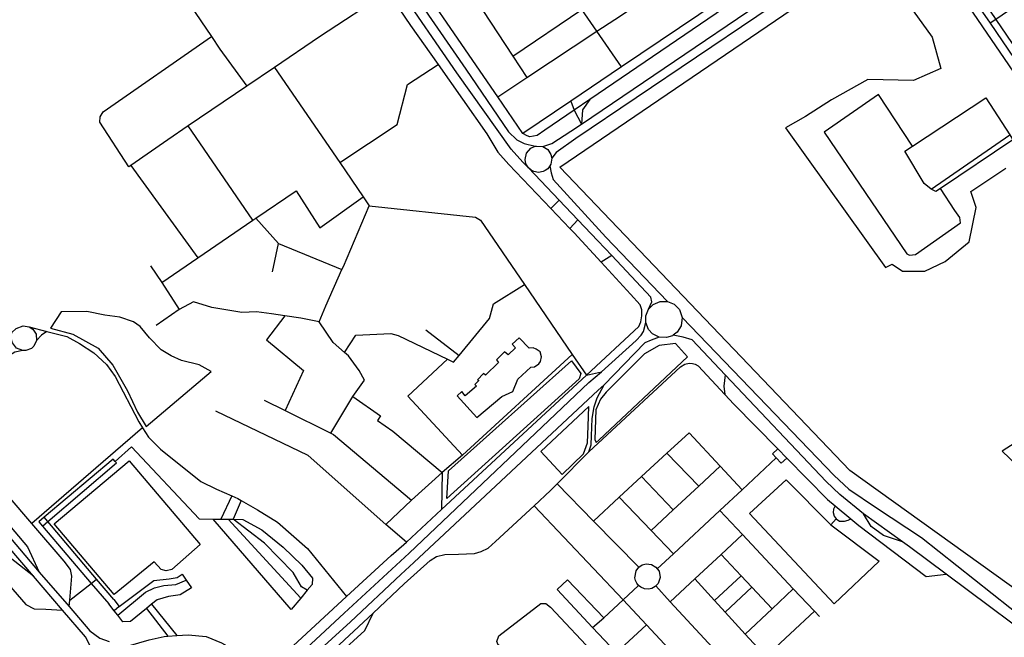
# Model space of a CAD drawing. Header units: millimetres. Extents: x 664923 to 767831, y 3118803 to 3207600.
# Tile 393 of 422: x 744563 to 746594, y 3150657 to 3151933. Entities that reach past the tile are written whole.
import ezdxf

# ---------------------------------------------------------------- set-up
doc = ezdxf.new("R2010")
doc.units = ezdxf.units.MM
for name, color, linetype in [('buildings', 5, 'Continuous'), ('parks', 8, 'Continuous'), ('roads_2', 2, 'Continuous'), ('roads_3', 3, 'Continuous')]:
    doc.layers.add(name, color=color, linetype=linetype)

msp = doc.modelspace()

# ---------------------------------------------------------------- linework, layer by layer
at = {"layer": 'buildings'}
for points in [[(745465.48, 3151156.09), (745505.54, 3151111.04), (745557.12, 3151154.2), (745579.81, 3151164.49), (745590.08, 3151190.02), (745617.23, 3151214.95), (745625.01, 3151215.46), (745633.66, 3151222.06), (745636.91, 3151226.69), (745638.98, 3151236.65), (745636.38, 3151246.52), (745628.53, 3151252.42), (745622.13, 3151255.23), (745613.56, 3151254.1), (745593.06, 3151275.88), (745578.84, 3151262.49), (745585.87, 3151254.79), (745570.59, 3151240.23), (745563.14, 3151246.78), (745546.32, 3151229.92), (745550.49, 3151224.87), (745523.75, 3151198.76), (745519.78, 3151201.72), (745507.13, 3151188.62), (745509.58, 3151187.15), (745501.92, 3151179.09), (745504.82, 3151175.89), (745481.7, 3151156.11), (745475.16, 3151164.52), (745465.48, 3151156.09)], [(744633.79, 3150891.39), (744788.21, 3151021.25), (744934.74, 3150848.7), (744876.53, 3150797.11), (744865.13, 3150794.6), (744854.39, 3150797.16), (744839.81, 3150813.06), (744757.47, 3150745.83), (744633.79, 3150891.39)]]:
    msp.add_lwpolyline(points, close=True, dxfattribs=at)
at = {"layer": 'parks'}
for points in [[(746694.13, 3150700.89), (746275.06, 3151001.93), (745676.78, 3151627.99), (745676.78, 3151627.99), (746309.18, 3152058.74)], [(746406.27, 3151951), (746445.11, 3151896.51), (746463.04, 3151831.92), (746406.48, 3151806.94), (746312.54, 3151809.13), (746237.67, 3151766.87), (746184, 3151732.92), (746142.66, 3151709.4), (746349.03, 3151421.02), (746362.83, 3151427.79), (746384.04, 3151413.44), (746430.06, 3151413.47), (746471.94, 3151433.31), (746521.64, 3151474.1), (746535.92, 3151544.98), (746525.19, 3151577.43), (746597.09, 3151625.99)], [(746616.45, 3151058.56), (746589.38, 3151041.35), (746694.2, 3150941.81)]]:
    msp.add_lwpolyline(points, dxfattribs=at)
for points in [[(744823.5, 3151092.29), (744957.5, 3151205.82), (744932.55, 3151219.93), (744896.19, 3151228.67), (744875.32, 3151238.52), (744854.78, 3151250.75), (744830.41, 3151275.55), (744811.24, 3151298.89), (744797.53, 3151308.48), (744769.5, 3151318.19), (744738.39, 3151322.67), (744700.86, 3151330.2), (744648, 3151329.5), (744626.03, 3151295.82), (744672.02, 3151282.94), (744724.32, 3151253.96), (744754.86, 3151219.4), (744784.98, 3151165.84), (744805.37, 3151122.36), (744823.5, 3151092.29)], [(745882, 3151259.7), (745851.66, 3151242.26), (745772.4, 3151163.18), (745760.8, 3151148.97), (745751.5, 3151127), (745749.45, 3151065.4), (745752.2, 3151059.3), (745758.27, 3151064.87), (745940.79, 3151236.31), (745915.93, 3151264.2), (745882, 3151259.7)], [(745444.02, 3150943.95), (745447.28, 3151000.97), (745700.81, 3151228.39), (745720.45, 3151201.91), (745716.85, 3151191.08), (745444.02, 3150943.95)], [(745638.12, 3151040.82), (745682.18, 3150993.21), (745725.55, 3151036.26), (745734.37, 3151058.45), (745735.78, 3151093.29), (745737.08, 3151133.56), (745638.12, 3151040.82)]]:
    msp.add_lwpolyline(points, close=True, dxfattribs=at)
at = {"layer": 'roads_2'}
for points in [[(745641.8, 3151670.45), (745660.74, 3151677.15), (745699.64, 3151702.11), (745721.56, 3151716.98), (746278.4, 3152094.88), (746325.44, 3152129.42), (746335.71, 3152140.07), (746346.81, 3152159.13)], [(746432.42, 3152152.59), (746432.03, 3152130.27), (746436.32, 3152115.04), (746533.62, 3151970.95), (746564.8, 3151925.06), (746700.32, 3151725.62), (746712.67, 3151715.85)], [(746376.9, 3152121.13), (746353.95, 3152118.11), (746332.59, 3152107.81), (745709.84, 3151687.03), (745669.16, 3151658.1), (745660.44, 3151646.7)], [(746692.2, 3151701.6), (746686.48, 3151717.18), (746521.91, 3151959.06), (746419.11, 3152106.27), (746406.49, 3152115.4), (746390.15, 3152121.41)], [(745897.26, 3151276.02), (745882.22, 3151276.85), (745868.39, 3151283.63), (745860, 3151292.67), (745854.22, 3151307.45), (745854.53, 3151321.32), (745860.16, 3151334.61), (745869.86, 3151344.49), (745883.79, 3151350.57), (745899.13, 3151350.72), (745913.19, 3151344.89), (745923.96, 3151333.85), (745929.68, 3151317.61), (745927.49, 3151300.25), (745919.36, 3151287.35), (745910.73, 3151280.91), (745909.34, 3151279.89), (745897.26, 3151276.02)], [(745736.74, 3151183.59), (745762.96, 3151205.4), (745834.6, 3151270.03), (745845.1, 3151281.28), (745849.89, 3151288.85), (745854.22, 3151307.45)], [(744711.14, 3150622.16), (744708.22, 3150639.59), (744698.22, 3150657.98), (744650.99, 3150713.2), (744591.06, 3150783.26), (744401.14, 3151005.28), (744282.09, 3151144.46), (744268.22, 3151160.67), (744205.68, 3151224.92), (744177.34, 3151242.97), (744120.12, 3151262.2), (744067.51, 3151274.73), (744021.49, 3151274.24), (743990.5, 3151269.21)], [(745882.22, 3151276.85), (745865.45, 3151271), (745852.11, 3151265.25), (745768.26, 3151178.68), (745756.09, 3151167.29)], [(745366.12, 3150831.03), (745736.74, 3151183.59)], [(745756.09, 3151167.29), (745376.13, 3150811.93)], [(744413.79, 3151015.61), (744602.8, 3150791.38), (744664.96, 3150720.45), (744707.26, 3150670.75), (744727.82, 3150655.39), (744747.39, 3150648.58)], [(745339.11, 3150806.03), (745366.12, 3150831.03)], [(744930.32, 3150426.41), (745231.92, 3150706.81), (745339.11, 3150806.03)], [(745376.13, 3150811.93), (745349.25, 3150786.8)], [(745349.25, 3150786.8), (745245, 3150689.29), (744944.59, 3150414.91)], [(744765.97, 3150625.07), (744773.07, 3150630.42), (744787.35, 3150639.36), (744829.43, 3150652.05), (744860.66, 3150658.91), (744868.52, 3150659.42), (744886.87, 3150660.59), (744909.95, 3150662.07), (744947.03, 3150658.89), (744978.66, 3150646.07), (745011.65, 3150627.36), (745041, 3150600.25), (745049.38, 3150585.72), (745052.81, 3150571.45)]]:
    msp.add_lwpolyline(points, dxfattribs=at)
at = {"layer": 'roads_3'}
for points in [[(744475.73, 3153135.86), (744650.27, 3152894.63), (744659.9, 3152881.31), (744695.58, 3152832), (744776.41, 3152719.34), (744853.33, 3152621.55), (744936.79, 3152517.45), (744962.81, 3152484.99), (745037.97, 3152391.34), (745091.39, 3152323.72), (745106.55, 3152304.53), (745199.13, 3152170.52), (745214.21, 3152148.77), (745322.23, 3151989.85), (745369.21, 3151920.72), (745425.94, 3151839.75), (745526.13, 3151696.75), (745548.85, 3151659.26), (745571.66, 3151633.16), (745658.35, 3151542.46), (745697.41, 3151501.61), (745706.28, 3151492.32), (745762.42, 3151431.52), (745822.97, 3151365.95)], [(745860.16, 3151334.61), (745866.89, 3151349.67), (745864.49, 3151359.78), (745784.41, 3151445.25), (745755.7, 3151475.88), (745714.43, 3151519.18), (745675.46, 3151560.06), (745612.33, 3151626.3), (745600.67, 3151638.29), (745576.49, 3151665.34), (745464.76, 3151823.01), (745341.73, 3152002.69), (745312.7, 3152045.08), (745219.52, 3152185.29), (745146.83, 3152294.74), (745138.4, 3152307.45), (745113.39, 3152338.63), (744889.93, 3152617.28), (744782.52, 3152756.72), (744692.39, 3152880.52), (744679.69, 3152898.04), (744609.24, 3152997.97), (744572.73, 3153049.78), (744548.4, 3153084.28)], [(744827.48, 3152761.96), (744829.96, 3152738.66), (744837.62, 3152717.69), (744858.05, 3152688.65), (744906.71, 3152628.63), (745007.88, 3152503.88), (745049.26, 3152450.1), (745119.38, 3152358.93), (745152.08, 3152316.43), (745160.5, 3152303.96), (745187.76, 3152263.59), (745327.77, 3152056.29), (745482.83, 3151830.18), (745571.07, 3151701.2), (745588.37, 3151684.14), (745603.11, 3151676.6), (745626.31, 3151671.08)], [(745113.39, 3152338.63), (745091.39, 3152323.72), (745043.52, 3152291.29), (745017.42, 3152273.6), (744804.07, 3152124.82), (744958.23, 3151897.84), (744975.82, 3151871.95), (745031.51, 3151795.28)], [(745300.16, 3152285.03), (745383.59, 3152157.48), (745410.49, 3152116.41), (745580.27, 3151857), (745609.02, 3151813.1)], [(745548.93, 3151773.33), (745609.02, 3151813.1), (745753.33, 3151908.61), (745790.28, 3151933.07), (745893.99, 3152001.7), (745941.22, 3152032.96), (745991.55, 3152066.27), (746080.18, 3152124.93), (746127.91, 3152156.53), (746179.01, 3152190.34), (746223.96, 3152220.09), (746292.87, 3152265.7)], [(747062.02, 3152269.59), (746944.14, 3152185.09), (746576.78, 3151933.15), (746564.8, 3151925.06)], [(745804.04, 3151834.91), (745753.33, 3151908.61), (745722.47, 3151953.45), (745691.96, 3151997.78), (745666.85, 3152034.26), (745580.81, 3152159.26), (745547.09, 3152208.27), (745518.06, 3152250.44)], [(746552.98, 3152232.9), (746459.6, 3152167.78), (746451.2, 3152150.99), (746447.73, 3152127.19), (746455.2, 3152112.32), (746576.78, 3151933.15), (746708.72, 3151738.74), (746717.12, 3151736.55), (746725, 3151739.49), (746779.11, 3151776.36), (747048.85, 3151960.16), (747345.64, 3152162.4), (747454.42, 3152236.52)], [(746336.38, 3152197.84), (746240.99, 3152130), (745804.04, 3151834.91), (745699.61, 3151764.39), (745600.8, 3151697.67)], [(746210.89, 3152089.59), (745739.1, 3151767.81), (745706.69, 3151745.7), (745646.15, 3151704.42), (745630.05, 3151693.35), (745615.23, 3151690.72), (745609.65, 3151692.63), (745600.8, 3151697.67), (745548.93, 3151773.33), (745317.13, 3152111.53)], [(745341.73, 3152002.69), (745322.23, 3151989.85), (745180.9, 3151896.79), (745088.57, 3151834.06), (745031.51, 3151795.28), (744910.48, 3151713.04), (744868.35, 3151684.4), (744791.8, 3151631.31), (744787.52, 3151628.34), (744727.89, 3151720.99), (744728.69, 3151731.63), (744735.08, 3151742.4), (744958.23, 3151897.84)], [(745580.27, 3151857), (745722.47, 3151953.45)], [(745222.92, 3151637.39), (745341.73, 3151715.81), (745362.99, 3151798.45), (745425.94, 3151839.75)], [(745088.57, 3151834.06), (745222.92, 3151637.39), (745271.36, 3151566.47), (745283.72, 3151548.37), (745502.88, 3151524.51), (745513.57, 3151518.56), (745604.01, 3151385.82), (745702.56, 3151241.21), (745731.76, 3151198.34), (745762.96, 3151205.4)], [(746404.46, 3151671.09), (746334.28, 3151778.29), (746222.73, 3151700.29)], [(745699.61, 3151764.39), (745706.69, 3151745.7), (745721.56, 3151716.98)], [(745739.1, 3151767.81), (745723.58, 3151746.64), (745721.56, 3151716.98)], [(746388.89, 3151660.77), (746404.46, 3151671.09), (746555.83, 3151771.3)], [(746555.83, 3151771.3), (746605.21, 3151694.67), (746611.91, 3151684.73), (746628.52, 3151660.13)], [(745043.93, 3151518.5), (744910.48, 3151713.04)], [(746222.73, 3151700.29), (746393.23, 3151448.7), (746398.3, 3151446.61), (746410.68, 3151447.82), (746503.45, 3151513.36), (746502.59, 3151524.1), (746491.79, 3151538.43), (746462.38, 3151583.8)], [(746443.32, 3151582.62), (746605.21, 3151694.67)], [(746611.91, 3151684.73), (746462.38, 3151583.8), (746453.04, 3151577.54), (746443.32, 3151582.62)], [(745612.33, 3151626.3), (745607.1, 3151635.02), (745605.42, 3151643.76), (745608.34, 3151656.78), (745617.11, 3151666.89), (745626.31, 3151671.08), (745629.14, 3151671.63), (745641.8, 3151670.45), (745651.94, 3151664.37), (745658.78, 3151654.08), (745660.44, 3151646.7), (745658.38, 3151633.88), (745656.25, 3151630.76), (745652.16, 3151624.8), (745646.98, 3151620.87), (745642.46, 3151618.73), (745633.11, 3151617.06), (745623.12, 3151618.87), (745617.87, 3151621.53), (745612.33, 3151626.3)], [(746443.32, 3151582.62), (746428.6, 3151594.33), (746388.89, 3151660.77)], [(744791.8, 3151631.31), (744929.87, 3151440.6)], [(745656.25, 3151630.76), (745659.18, 3151616.29), (745663.56, 3151602.45), (745772.18, 3151483.46), (745899.13, 3151350.72)], [(744664.96, 3150720.45), (744666.14, 3150733.96), (744670.5, 3150783.56), (744667.52, 3150797.29), (744654.46, 3150814.25), (744587.58, 3150892.13), (744444.39, 3151058.87), (744406.54, 3151102.96), (744387.85, 3151124.72), (744293.9, 3151234.13), (744274.49, 3151260.53), (744260.8, 3151308.49), (744253.76, 3151350.47), (744253.4, 3151386.46), (744261.61, 3151417.64), (744278.96, 3151452.85), (744310.71, 3151499.47), (744342.42, 3151529.99), (744406.68, 3151578.53)], [(744855.79, 3151390), (744929.87, 3151440.6), (745043.93, 3151518.5), (745049.63, 3151522.4), (745132.93, 3151579.28), (745182.17, 3151503), (745271.36, 3151566.47)], [(745675.46, 3151560.06), (745658.35, 3151542.46)], [(745249.95, 3151154.57), (745274.1, 3151188.19), (745263.24, 3151208.24), (745241.24, 3151238.43), (745232.96, 3151245.58), (745209.36, 3151265.95), (745180.15, 3151308.35), (745194.36, 3151341.77), (745227.48, 3151416.44), (745230.43, 3151423.11), (745283.72, 3151548.37)], [(745084.06, 3151412.15), (745096.76, 3151470.26), (745049.63, 3151522.4)], [(745714.43, 3151519.18), (745697.41, 3151501.61)], [(745096.76, 3151470.26), (745227.48, 3151416.44)], [(745784.41, 3151445.25), (745762.42, 3151431.52)], [(744832.25, 3151424.01), (744855.79, 3151390), (744891.77, 3151334.28), (744843.96, 3151300.85)], [(745232.96, 3151245.58), (745256.25, 3151281.27), (745328.25, 3151284.24), (745343.23, 3151280.61), (745445.11, 3151231.25), (745457.7, 3151225.14), (745469.07, 3151239.03), (745531.85, 3151315.69), (745540.16, 3151346.02), (745604.01, 3151385.82)], [(745354.83, 3150848.53), (745360.55, 3150853.83), (745432.8, 3150920.89), (745731.76, 3151198.34), (745840.31, 3151299.08), (745844.39, 3151308.87), (745846.28, 3151321.22), (745846.25, 3151333.54), (745842.72, 3151343.4), (745822.97, 3151365.95)], [(745180.15, 3151308.35), (745142.7, 3151316.47), (745109.65, 3151321.16), (745081.89, 3151325.09), (745051, 3151329.39), (745020.71, 3151327.76), (744958.87, 3151338.34), (744920.86, 3151349.91), (744891.77, 3151334.28)], [(745109.65, 3151321.16), (745071.52, 3151271.34), (745148.07, 3151207.9), (745110.18, 3151125.59)], [(745929.68, 3151317.61), (746243.04, 3150991.09), (746273.42, 3150963.39), (746330.47, 3150924.2), (746422.96, 3150863.24), (746605.17, 3150718.38), (746687.06, 3150653.27), (746714.06, 3150631.81), (746772.83, 3150582.85), (746791.97, 3150577.13), (746806.46, 3150574.29)], [(744575.49, 3151249.27), (744568.84, 3151249.19), (744555.87, 3151254.47), (744547.61, 3151265.51), (744544.76, 3151276.09), (744546.63, 3151286.78), (744555.35, 3151294.88), (744569.6, 3151300.66), (744582.21, 3151298.61), (744589.96, 3151293.45), (744596.41, 3151283.39), (744597.38, 3151270.02), (744591.82, 3151258.33), (744586.71, 3151253.66), (744575.49, 3151249.27)], [(744582.21, 3151298.61), (744618.84, 3151288.94), (744659.61, 3151278.18), (744686.27, 3151263.54), (744715.73, 3151244.54), (744741.61, 3151220.57), (744759.86, 3151195.95), (744808.37, 3151102.35), (744816.21, 3151089.78), (744828.25, 3151070.42), (744853.4, 3151045.95), (744936.61, 3150979.06), (744968.35, 3150962.88), (745000.17, 3150949.18), (745012.48, 3150943.88), (745019.53, 3150939.85), (745053.31, 3150920.53), (745094.8, 3150895.05), (745156.61, 3150840.58), (745237.13, 3150741.27)], [(745400.64, 3151292.18), (745469.07, 3151239.03)], [(744618.84, 3151288.94), (744607.56, 3151281.26), (744597.38, 3151270.02)], [(746774.22, 3150542.58), (746767.02, 3150555.74), (746759.76, 3150566.62), (746699.15, 3150619.88), (746474.23, 3150787.52), (746398.16, 3150844.22), (746383.8, 3150854.46), (746303.42, 3150911.86), (746255.05, 3150952.33), (746226.79, 3150978.72), (746018.18, 3151199.35), (745949.75, 3151271.74), (745931.56, 3151277.16), (745910.73, 3151280.91)], [(744568.84, 3151249.19), (744552.28, 3151245.62), (744535.98, 3151235.96), (744456.67, 3151116.43), (744452.5, 3151106), (744445.2, 3151087.76), (744444.39, 3151058.87)], [(745445.11, 3151231.25), (745363.75, 3151154.96), (745475.96, 3151033.61)], [(745702.56, 3151241.21), (745475.96, 3151033.61), (745434.13, 3150997.47), (745432.8, 3150920.89)], [(743585.4, 3150895.95), (743961.92, 3151197.14), (743978.31, 3151203.13), (743995.94, 3151208.15), (744018.99, 3151213.27), (744040.88, 3151215.2), (744063.58, 3151213.47), (744097.42, 3151209.02), (744130.11, 3151201.37), (744152.72, 3151191.79), (744173.9, 3151179.97), (744199.45, 3151160.17), (744219.86, 3151137.79), (744315.72, 3151025.18), (744328.37, 3151010.33), (744393.1, 3150934.29), (744503.25, 3150807.5), (744574.97, 3150724.95), (744592.4, 3150716.24), (744616.31, 3150715.27), (744650.99, 3150713.2)], [(745736.62, 3151040.47), (745926.08, 3151215.52), (745934.65, 3151221.16), (745944.13, 3151223.06), (745950.43, 3151222.24), (745956.35, 3151221.23), (745962.13, 3151217.95), (746017.79, 3151158.46)], [(746018.18, 3151199.35), (746015.57, 3151175.52), (746017.79, 3151158.46), (746035.87, 3151138.49), (746126.5, 3151046.28), (746145.4, 3151027.07), (746229.16, 3150941.85), (746245.12, 3150928.53), (746277.16, 3150901.76), (746293.98, 3150887.72), (746432.83, 3150782.88), (746474.23, 3150787.52)], [(745382.69, 3150791.83), (745409.8, 3150815.6), (745422.47, 3150823.91), (745440.01, 3150827.82), (745468.06, 3150829.12), (745500.88, 3150830.51), (745514.83, 3150834.6), (745529.45, 3150841.06), (745544.15, 3150855.09), (745624.08, 3150928.83), (745657.86, 3150959.98), (745671.36, 3150973.77), (745736.62, 3151040.47), (745741.79, 3151054.54), (745742.12, 3151073.02), (745743.76, 3151108.79), (745748.01, 3151133.27), (745754.05, 3151151.62), (745768.26, 3151178.68)], [(745204.76, 3151078.87), (745249.95, 3151154.57), (745306.94, 3151114.71), (745300.68, 3151105.19), (745332.45, 3151083.11), (745434.13, 3150997.47)], [(745067.23, 3151146.8), (745110.18, 3151125.59), (745204.76, 3151078.87), (745210.34, 3151076.12), (745370.71, 3150940.26)], [(745360.55, 3150853.83), (745317.83, 3150890.24), (745157.87, 3151032.72), (744967.26, 3151123.92)], [(744816.21, 3151089.78), (744587.58, 3150892.13)], [(745746.67, 3150896.93), (745799.79, 3150946.21), (745845.86, 3150988.96), (745898, 3151037.33), (745943.64, 3151079.67), (746007.98, 3151010.36), (746052.99, 3150961.88)], [(744759.5, 3151020.18), (744793.57, 3151050.76), (744932.81, 3150901.77), (744962.01, 3150901.35), (744977.92, 3150901.13), (744992.87, 3150900.91), (745002.78, 3150900.77), (745022.78, 3150900.49)], [(745878.05, 3150798.68), (745911.31, 3150829.7), (746007.18, 3150919.13), (746052.99, 3150961.88), (746123.45, 3151027.6)], [(745898, 3151037.33), (745964.04, 3150969.46)], [(746126.5, 3151046.28), (746115.49, 3151036.19), (746123.45, 3151027.6), (746133.78, 3151016.44), (746145.4, 3151027.07)], [(744413.79, 3151015.61), (744477.69, 3150963.2), (744578.57, 3150843.67), (744602.8, 3150791.38)], [(744755.19, 3151025.17), (744612.85, 3150904.96), (744601.77, 3150895.61), (744609.31, 3150886.77), (744710.26, 3150768.45), (744746.39, 3150726.11)], [(744609.31, 3150886.77), (744620.31, 3150896.17), (744762.05, 3151017.23), (744759.5, 3151020.18), (744755.19, 3151025.17)], [(745865.41, 3150877.66), (745910.99, 3150920.07), (745964.04, 3150969.46), (746007.98, 3151010.36)], [(744591.06, 3150783.26), (744542.76, 3150821.17), (744445.5, 3150933.35), (744401.14, 3151005.28)], [(745317.83, 3150890.24), (745370.71, 3150940.26), (745434.13, 3150997.47)], [(745845.86, 3150988.96), (745910.99, 3150920.07)], [(745671.36, 3150973.77), (745746.67, 3150896.93), (745839.96, 3150801.77)], [(746143.86, 3150982.38), (746068.2, 3150912.99), (746243.08, 3150726.49), (746335.86, 3150814.61)], [(746143.86, 3150982.38), (746235.95, 3150889.28), (746335.86, 3150814.61)], [(745000.17, 3150949.18), (744977.92, 3150901.13)], [(745799.79, 3150946.21), (745865.41, 3150877.66), (745911.31, 3150829.7)], [(745019.53, 3150939.85), (745002.78, 3150900.77)], [(745624.08, 3150928.83), (745807.61, 3150734.25), (745855.7, 3150682.7), (745892.87, 3150642.86), (745922.22, 3150611.4), (745960.36, 3150570.52)], [(746245.12, 3150928.53), (746241.46, 3150921.92), (746241.23, 3150915.09), (746243.1, 3150907.37), (746247.22, 3150901.77), (746253.98, 3150896.99), (746264.45, 3150897.02), (746271.83, 3150899.07), (746277.16, 3150901.76)], [(744756.96, 3150735.03), (744721.3, 3150777.08), (744620.31, 3150896.17), (744612.85, 3150904.96)], [(746007.18, 3150919.13), (746053.82, 3150869.4), (746158.72, 3150757.54), (746202.19, 3150711.19), (746212.79, 3150699.89)], [(746383.8, 3150854.46), (746345.18, 3150867.5), (746319.07, 3150885.82), (746303.42, 3150911.86)], [(745022.78, 3150900.49), (745062.36, 3150878.85), (745106.05, 3150843.04), (745144.67, 3150805.88), (745166.53, 3150779.44), (745165.85, 3150766.13), (745155.92, 3150754.17), (745142.68, 3150738.26), (745123.03, 3150714.62), (744962.01, 3150901.35)], [(745142.68, 3150738.26), (744992.87, 3150900.91)], [(745155.92, 3150754.17), (745144.01, 3150761.25), (745134.44, 3150778.14), (745127.16, 3150790.96), (745067.7, 3150851.42), (745002.78, 3150900.77)], [(746247.22, 3150901.77), (746235.95, 3150889.28)], [(746053.82, 3150869.4), (746009.63, 3150828.21), (745955.38, 3150777.64), (745904.94, 3150730.65)], [(745329.27, 3150826.17), (745354.83, 3150848.53)], [(744906.7, 3150436.83), (745022.21, 3150543.26), (745052.81, 3150571.45), (745071.74, 3150588.89), (745237.13, 3150741.27), (745329.27, 3150826.17)], [(746115.03, 3150716.26), (746072.92, 3150760.98), (746051.24, 3150784.02), (746009.63, 3150828.21)], [(745839.96, 3150801.77), (745847.17, 3150806.56), (745854.93, 3150808.7), (745865.99, 3150807.62), (745875.39, 3150802.28), (745878.05, 3150798.68), (745881.83, 3150793.59), (745884.1, 3150780.64), (745879.69, 3150768.14), (745874.99, 3150763.27), (745873.57, 3150761.79), (745866.84, 3150758.2), (745859.81, 3150756.73), (745851.47, 3150757.47), (745844.24, 3150760.5), (745839.66, 3150764.04), (745835.72, 3150768.89), (745833.18, 3150774.16), (745831.89, 3150779.75), (745834.3, 3150794.09), (745839.96, 3150801.77)], [(744756.96, 3150735.03), (744767.99, 3150720.82), (744839.4, 3150774.2), (744871.12, 3150778.16), (744887.36, 3150780.78), (744897.9, 3150787.57), (744906.27, 3150775.41), (744917.32, 3150759.37), (744893.7, 3150744.71), (744869.6, 3150741.17), (744846.32, 3150734.86), (744834.86, 3150725.54), (744824.23, 3150716.91), (744791.03, 3150689.92), (744775.26, 3150689.34), (744764.74, 3150702.73), (744757.34, 3150712.15), (744746.39, 3150726.11)], [(745356.06, 3150767.36), (745382.69, 3150791.83)], [(746051.24, 3150784.02), (745996.08, 3150733.22)], [(744666.14, 3150733.96), (744710.26, 3150768.45), (744721.3, 3150777.08)], [(744764.74, 3150702.73), (744821.83, 3150750.55), (744840.47, 3150759.54), (744860.23, 3150764), (744884.85, 3150766.54), (744906.27, 3150775.41)], [(744960.05, 3150378.85), (744977.74, 3150397.94), (745038.9, 3150455.33), (745044.43, 3150464.45), (745051.97, 3150479.04), (745060.07, 3150490.1), (745066.81, 3150497.58), (745202.71, 3150623.53), (745292, 3150707.28), (745356.06, 3150767.36)], [(745767.8, 3150697.24), (745692.98, 3150775.58), (745671.37, 3150755.6), (745744.58, 3150677.41), (745793.12, 3150625.56)], [(745744.58, 3150677.41), (745767.8, 3150697.24), (745807.61, 3150734.25), (745839.66, 3150764.04)], [(746051.82, 3150570.72), (746009.73, 3150616.55), (745904.94, 3150730.65), (745874.99, 3150763.27)], [(745955.38, 3150777.64), (745996.08, 3150733.22), (746018.2, 3150709.07), (746059.61, 3150663.88), (746102, 3150617.6)], [(746072.92, 3150760.98), (746018.2, 3150709.07)], [(746158.72, 3150757.54), (746115.03, 3150716.26), (746059.61, 3150663.88)], [(744834.86, 3150725.54), (744886.87, 3150660.59)], [(745550, 3150641.79), (745547.18, 3150648.83), (745551.11, 3150659.86), (745638.07, 3150726.79), (745648.47, 3150727.01), (745657.85, 3150719.51), (745751.88, 3150618.78), (745751.48, 3150609.3), (745743.25, 3150604.68), (745731.85, 3150608.89), (745719.95, 3150609.23), (745713.82, 3150603.18), (745684.34, 3150576.53), (745676.95, 3150574), (745659.25, 3150581.03), (745639.57, 3150597.49), (745614.85, 3150613.54), (745588.69, 3150626.61), (745561.41, 3150636.4), (745550, 3150641.79)], [(744767.99, 3150720.82), (744757.34, 3150712.15)], [(744824.23, 3150716.91), (744868.52, 3150659.42)], [(745038.9, 3150455.33), (745142.51, 3150550.29), (745166.33, 3150572.12), (745274.77, 3150671.51), (745292, 3150707.28)], [(746202.19, 3150711.19), (746102, 3150617.6), (746051.82, 3150570.72), (745936.01, 3150462.97), (745883.53, 3150477.46), (745872.84, 3150488.94), (745860.04, 3150502.7), (745834.68, 3150529.93), (745767.41, 3150602.19)], [(745727.99, 3150566.35), (745763.91, 3150599.01), (745767.41, 3150602.19), (745793.12, 3150625.56), (745810.2, 3150641.1), (745855.7, 3150682.7)]]:
    msp.add_lwpolyline(points, dxfattribs=at)

doc.saveas('drawing.dxf')
